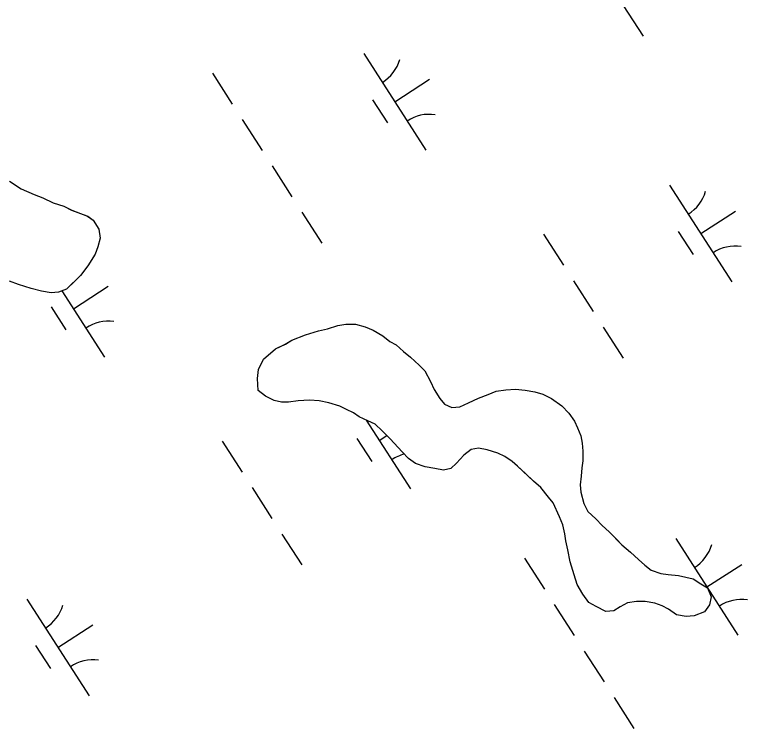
# Model space of a CAD drawing. Extents: x 3937982 to 3958556, y 219448 to 241894.
# Drawn here: x 3944538.8 to 3944857.6, y 234612 to 234922.5 of the extents above; entities that cross this region are included whole.
import ezdxf

# ---------------------------------------------------------------- set-up
doc = ezdxf.new("R2010")
doc.units = 0
doc.layers.add('V-TOPO-SHOR', color=7, linetype='Continuous')
doc.layers.add('V-WETL-SWMP', color=7, linetype='Continuous')

msp = doc.modelspace()

# ---------------------------------------------------------------- linework, layer by layer
at = {"layer": 'V-TOPO-SHOR'}
for points in [[(3944536.443, 234849.991), (3944541.649, 234846.774), (3944547.213, 234844.251), (3944551.041, 234842.801), (3944555.561, 234840.64), (3944560.091, 234839.182), (3944563.564, 234837.388), (3944567.394, 234835.936), (3944570.527, 234834.844), (3944572.954, 234833.065), (3944575.35, 234829.184), (3944576, 234825.325), (3944574.9, 234821.493), (3944573.808, 234818.358), (3944570.591, 234813.154), (3944567.388, 234808.997), (3944564.906, 234806.582), (3944561.361, 234803.129), (3944557.844, 234801.777), (3944554.692, 234801.468), (3944550.502, 234802.224), (3944545.97, 234803.334), (3944540.395, 234805.157), (3944536.567, 234806.607)], [(3944702.189, 234737.937), (3944698.738, 234741.482), (3944695.627, 234744.323), (3944692.498, 234745.763), (3944688.672, 234747.563), (3944686.248, 234749.344), (3944683.118, 234750.784), (3944680.337, 234752.222), (3944675.459, 234753.686), (3944671.271, 234754.442), (3944667.078, 234754.845), (3944662.175, 234754.563), (3944657.971, 234753.918), (3944654.821, 234753.959), (3944651.681, 234754.7), (3944647.858, 234756.5), (3944644.743, 234758.991), (3944644.462, 234764.244), (3944644.864, 234768.086), (3944647.022, 234772.606), (3944652.329, 234777.083), (3944656.556, 234779.126), (3944659.376, 234780.839), (3944665.356, 234783.208), (3944670.976, 234784.883), (3944674.836, 234785.881), (3944679.403, 234787.22), (3944682.909, 234787.873), (3944687.108, 234787.818), (3944691.292, 234786.712), (3944694.771, 234785.266), (3944698.937, 234782.764), (3944702.052, 234780.271), (3944704.831, 234778.836), (3944707.942, 234775.995), (3944711.057, 234773.507), (3944714.86, 234769.958), (3944717.277, 234767.475), (3944719.665, 234762.896), (3944721.367, 234759.374), (3944723.765, 234755.495), (3944725.829, 234753.019), (3944728.961, 234751.577), (3944732.463, 234751.88), (3944736.333, 234753.578), (3944740.558, 234755.622), (3944744.779, 234757.315), (3944748.296, 234758.669), (3944752.502, 234759.31), (3944756.705, 234759.607), (3944760.897, 234759.199), (3944765.087, 234758.446), (3944768.571, 234757.348), (3944772.395, 234755.55), (3944776.9, 234752.341), (3944780.007, 234749.152), (3944782.409, 234745.619), (3944783.771, 234742.803), (3944785.125, 234739.287), (3944785.782, 234736.129), (3944786.086, 234732.627), (3944786.03, 234728.428), (3944785.639, 234725.287), (3944785.242, 234721.793), (3944784.842, 234717.949), (3944785.15, 234714.797), (3944786.485, 234709.88), (3944788.187, 234706.359), (3944791.644, 234703.164), (3944794.404, 234700.33), (3944797.515, 234697.489), (3944800.622, 234694.298), (3944803.039, 234691.818), (3944806.844, 234688.619), (3944810.299, 234685.424), (3944813.066, 234682.938), (3944815.837, 234680.802), (3944820.015, 234679.348), (3944823.158, 234678.957), (3944827.703, 234678.545), (3944830.84, 234677.806), (3944833.98, 234677.064), (3944837.449, 234674.918), (3944840.224, 234673.132), (3944841.922, 234669.262), (3944841.177, 234665.774), (3944839.037, 234662.653), (3944834.465, 234660.963), (3944830.963, 234660.66), (3944826.775, 234661.416), (3944823.31, 234663.91), (3944820.529, 234665.348), (3944817.395, 234666.437), (3944813.207, 234667.193), (3944809.359, 234667.244), (3944805.503, 234666.595), (3944802.33, 234664.887), (3944799.508, 234663.177), (3944796.006, 234662.874), (3944791.836, 234665.026), (3944788.711, 234666.818)], [(3944788.711, 234666.818), (3944785.961, 234670.353), (3944783.566, 234674.582), (3944782.223, 234678.799), (3944780.55, 234684.419), (3944779.569, 234689.68), (3944778.569, 234693.543), (3944778.262, 234696.694), (3944777.265, 234700.557), (3944775.911, 234704.073), (3944773.191, 234710.058), (3944771.125, 234712.534), (3944767.682, 234716.777), (3944764.571, 234719.618), (3944761.116, 234722.813), (3944757.659, 234726.005), (3944755.239, 234728.137), (3944752.117, 234730.278), (3944748.988, 234731.719), (3944744.46, 234733.18), (3944740.622, 234733.929), (3944737.464, 234733.272), (3944734.283, 234730.865), (3944731.089, 234727.408), (3944728.608, 234724.992), (3944725.45, 234724.334), (3944721.612, 234725.086), (3944717.422, 234725.84), (3944713.244, 234727.296), (3944710.123, 234729.436), (3944707.362, 234732.27), (3944702.189, 234737.937)]]:
    msp.add_lwpolyline(points, dxfattribs=at)
at = {"layer": 'V-WETL-SWMP'}
for p, q in [((3944803.64, 234926.524), (3944812.3, 234913.07)), ((3944690.668, 234905.632), (3944717.73, 234863.589)), ((3944624.803, 234897.037), (3944633.463, 234883.583)), ((3944704.199, 234884.61), (3944719.335, 234894.353)), ((3944694.464, 234885.48), (3944700.959, 234875.389)), ((3944637.793, 234876.856), (3944646.453, 234863.402)), ((3944650.783, 234856.676), (3944659.443, 234843.222)), ((3944536.443, 234849.991), (3944541.648, 234846.774)), ((3944823.797, 234848.333), (3944850.86, 234806.29)), ((3944541.648, 234846.774), (3944547.212, 234844.251)), ((3944547.212, 234844.251), (3944551.041, 234842.8)), ((3944551.041, 234842.8), (3944555.561, 234840.641)), ((3944555.561, 234840.641), (3944560.09, 234839.182)), ((3944560.09, 234839.182), (3944563.565, 234837.387)), ((3944563.565, 234837.387), (3944567.394, 234835.936)), ((3944567.394, 234835.936), (3944570.528, 234834.845)), ((3944663.773, 234836.495), (3944672.433, 234823.041)), ((3944837.328, 234827.312), (3944852.464, 234837.054)), ((3944570.528, 234834.845), (3944572.954, 234833.064)), ((3944572.954, 234833.064), (3944575.351, 234829.183)), ((3944575.351, 234829.183), (3944576, 234825.326)), ((3944768.931, 234826.936), (3944777.591, 234813.482)), ((3944827.593, 234828.181), (3944834.088, 234818.091)), ((3944576, 234825.326), (3944574.899, 234821.493)), ((3944574.899, 234821.493), (3944573.808, 234818.358)), ((3944573.808, 234818.358), (3944570.59, 234813.153)), ((3944570.59, 234813.153), (3944567.387, 234808.997)), ((3944567.387, 234808.997), (3944561.361, 234803.129)), ((3944781.921, 234806.756), (3944790.581, 234793.302)), ((3944540.396, 234805.157), (3944536.567, 234806.607)), ((3944545.97, 234803.334), (3944540.396, 234805.157)), ((3944564.332, 234794.581), (3944579.468, 234804.323)), ((3944550.503, 234802.224), (3944545.97, 234803.334)), ((3944554.692, 234801.469), (3944550.503, 234802.224)), ((3944557.845, 234801.777), (3944554.692, 234801.469)), ((3944561.361, 234803.129), (3944557.845, 234801.777)), ((3944559.332, 234802.349), (3944577.863, 234773.559)), ((3944554.597, 234795.45), (3944561.092, 234785.36)), ((3944679.403, 234787.22), (3944682.91, 234787.873)), ((3944682.91, 234787.873), (3944687.108, 234787.818)), ((3944687.108, 234787.818), (3944691.291, 234786.712)), ((3944665.355, 234783.208), (3944670.975, 234784.883)), ((3944670.975, 234784.883), (3944674.837, 234785.881)), ((3944674.837, 234785.881), (3944679.403, 234787.22)), ((3944691.291, 234786.712), (3944694.771, 234785.267)), ((3944694.771, 234785.267), (3944698.936, 234782.763)), ((3944794.911, 234786.575), (3944803.571, 234773.121)), ((3944659.376, 234780.838), (3944665.355, 234783.208)), ((3944698.936, 234782.763), (3944702.052, 234780.272)), ((3944652.329, 234777.083), (3944656.555, 234779.126)), ((3944656.555, 234779.126), (3944659.376, 234780.838)), ((3944702.052, 234780.272), (3944704.831, 234778.836)), ((3944704.831, 234778.836), (3944707.942, 234775.996)), ((3944647.022, 234772.605), (3944652.329, 234777.083)), ((3944707.942, 234775.996), (3944711.058, 234773.506)), ((3944644.863, 234768.086), (3944647.022, 234772.605)), ((3944711.058, 234773.506), (3944714.86, 234769.957)), ((3944714.86, 234769.957), (3944717.276, 234767.475)), ((3944644.462, 234764.243), (3944644.863, 234768.086)), ((3944717.276, 234767.475), (3944719.664, 234762.896)), ((3944644.742, 234758.991), (3944644.462, 234764.243)), ((3944719.664, 234762.896), (3944721.367, 234759.374)), ((3944647.858, 234756.501), (3944644.742, 234758.991)), ((3944721.367, 234759.374), (3944723.764, 234755.494)), ((3944748.296, 234758.668), (3944752.503, 234759.311)), ((3944752.503, 234759.311), (3944756.705, 234759.606)), ((3944756.705, 234759.606), (3944760.898, 234759.2)), ((3944760.898, 234759.2), (3944765.087, 234758.445)), ((3944651.682, 234754.701), (3944647.858, 234756.501)), ((3944740.559, 234755.621), (3944744.78, 234757.315)), ((3944744.78, 234757.315), (3944748.296, 234758.668)), ((3944765.087, 234758.445), (3944768.571, 234757.349)), ((3944768.571, 234757.349), (3944772.395, 234755.549)), ((3944654.821, 234753.959), (3944651.682, 234754.701)), ((3944657.97, 234753.918), (3944654.821, 234753.959)), ((3944662.176, 234754.562), (3944657.97, 234753.918)), ((3944667.078, 234754.846), (3944662.176, 234754.562)), ((3944671.271, 234754.441), (3944667.078, 234754.846)), ((3944675.459, 234753.686), (3944671.271, 234754.441)), ((3944680.338, 234752.222), (3944675.459, 234753.686)), ((3944723.764, 234755.494), (3944725.83, 234753.018)), ((3944725.83, 234753.018), (3944728.96, 234751.577)), ((3944732.463, 234751.88), (3944736.334, 234753.578)), ((3944736.334, 234753.578), (3944740.559, 234755.621)), ((3944772.395, 234755.549), (3944776.901, 234752.341)), ((3944683.118, 234750.785), (3944680.338, 234752.222)), ((3944686.248, 234749.344), (3944683.118, 234750.785)), ((3944688.673, 234747.563), (3944686.248, 234749.344)), ((3944728.96, 234751.577), (3944732.463, 234751.88)), ((3944776.901, 234752.341), (3944780.007, 234749.151)), ((3944692.498, 234745.763), (3944688.673, 234747.563)), ((3944780.007, 234749.151), (3944782.41, 234745.62)), ((3944691.787, 234746.098), (3944710.992, 234716.261)), ((3944695.627, 234744.322), (3944692.498, 234745.763)), ((3944698.738, 234741.482), (3944695.627, 234744.322)), ((3944782.41, 234745.62), (3944783.772, 234742.803)), ((3944702.19, 234737.937), (3944698.738, 234741.482)), ((3944783.772, 234742.803), (3944785.125, 234739.287)), ((3944629.064, 234736.907), (3944637.724, 234723.453)), ((3944687.726, 234738.151), (3944694.221, 234728.061)), ((3944697.461, 234737.282), (3944700.76, 234739.406)), ((3944707.363, 234732.271), (3944702.19, 234737.937)), ((3944785.125, 234739.287), (3944785.782, 234736.129)), ((3944740.621, 234733.929), (3944737.464, 234733.271)), ((3944744.46, 234733.179), (3944740.621, 234733.929)), ((3944785.782, 234736.129), (3944786.086, 234732.627)), ((3944710.124, 234729.436), (3944707.363, 234732.271)), ((3944734.283, 234730.865), (3944731.089, 234727.408)), ((3944737.464, 234733.271), (3944734.283, 234730.865)), ((3944748.989, 234731.719), (3944744.46, 234733.179)), ((3944752.118, 234730.278), (3944748.989, 234731.719)), ((3944755.239, 234728.138), (3944752.118, 234730.278)), ((3944786.086, 234732.627), (3944786.03, 234728.429)), ((3944713.244, 234727.295), (3944710.124, 234729.436)), ((3944717.423, 234725.84), (3944713.244, 234727.295)), ((3944731.089, 234727.408), (3944728.608, 234724.992)), ((3944757.659, 234726.006), (3944755.239, 234728.138)), ((3944786.03, 234728.429), (3944785.639, 234725.286)), ((3944721.612, 234725.085), (3944717.423, 234725.84)), ((3944725.45, 234724.334), (3944721.612, 234725.085)), ((3944728.608, 234724.992), (3944725.45, 234724.334)), ((3944764.572, 234719.617), (3944757.659, 234726.006)), ((3944785.639, 234725.286), (3944785.242, 234721.792)), ((3944785.242, 234721.792), (3944784.842, 234717.949)), ((3944767.683, 234716.777), (3944764.572, 234719.617)), ((3944784.842, 234717.949), (3944785.15, 234714.796)), ((3944642.054, 234716.726), (3944650.714, 234703.272)), ((3944771.125, 234712.533), (3944767.683, 234716.777)), ((3944785.15, 234714.796), (3944786.484, 234709.88)), ((3944773.192, 234710.057), (3944771.125, 234712.533)), ((3944775.911, 234704.073), (3944773.192, 234710.057)), ((3944786.484, 234709.88), (3944788.187, 234706.359)), ((3944788.187, 234706.359), (3944791.643, 234703.165)), ((3944777.264, 234700.557), (3944775.911, 234704.073)), ((3944791.643, 234703.165), (3944794.404, 234700.329)), ((3944778.262, 234696.695), (3944777.264, 234700.557)), ((3944794.404, 234700.329), (3944797.515, 234697.489)), ((3944655.044, 234696.545), (3944663.704, 234683.091)), ((3944778.57, 234693.542), (3944778.262, 234696.695)), ((3944797.515, 234697.489), (3944803.038, 234691.818)), ((3944779.569, 234689.68), (3944778.57, 234693.542)), ((3944826.496, 234694.614), (3944853.558, 234652.57)), ((3944780.549, 234684.419), (3944779.569, 234689.68)), ((3944803.038, 234691.818), (3944806.844, 234688.619)), ((3944760.631, 234686.019), (3944769.291, 234672.565)), ((3944806.844, 234688.619), (3944810.3, 234685.424)), ((3944782.223, 234678.799), (3944780.549, 234684.419)), ((3944810.3, 234685.424), (3944813.066, 234682.939)), ((3944813.066, 234682.939), (3944815.836, 234680.803)), ((3944840.027, 234673.592), (3944855.163, 234683.334)), ((3944815.836, 234680.803), (3944820.015, 234679.348)), ((3944820.015, 234679.348), (3944823.159, 234678.956)), ((3944783.567, 234674.583), (3944782.223, 234678.799)), ((3944823.159, 234678.956), (3944827.702, 234678.546)), ((3944827.702, 234678.546), (3944833.98, 234677.064)), ((3944833.98, 234677.064), (3944837.45, 234674.918)), ((3944785.96, 234670.353), (3944783.567, 234674.583)), ((3944837.45, 234674.918), (3944840.225, 234673.132)), ((3944840.225, 234673.132), (3944841.923, 234669.261)), ((3944788.712, 234666.818), (3944785.96, 234670.353)), ((3944544.063, 234668.274), (3944571.125, 234626.231)), ((3944791.837, 234665.027), (3944788.712, 234666.818)), ((3944805.502, 234666.596), (3944802.331, 234664.888)), ((3944809.359, 234667.244), (3944805.502, 234666.596)), ((3944813.207, 234667.193), (3944809.359, 234667.244)), ((3944817.395, 234666.438), (3944813.207, 234667.193)), ((3944820.529, 234665.347), (3944817.395, 234666.438)), ((3944841.923, 234669.261), (3944841.177, 234665.773)), ((3944773.621, 234665.838), (3944782.281, 234652.384)), ((3944796.007, 234662.873), (3944791.837, 234665.027)), ((3944802.331, 234664.888), (3944799.509, 234663.176)), ((3944823.309, 234663.91), (3944820.529, 234665.347)), ((3944826.775, 234661.415), (3944823.309, 234663.91)), ((3944841.177, 234665.773), (3944839.036, 234662.652)), ((3944799.509, 234663.176), (3944796.007, 234662.873)), ((3944830.963, 234660.66), (3944826.775, 234661.415)), ((3944834.466, 234660.964), (3944830.963, 234660.66)), ((3944839.036, 234662.652), (3944834.466, 234660.964)), ((3944557.594, 234647.253), (3944572.729, 234656.995)), ((3944547.859, 234648.122), (3944554.354, 234638.032)), ((3944786.611, 234645.657), (3944795.271, 234632.203)), ((3944799.601, 234625.477), (3944808.261, 234612.023))]:
    msp.add_line(p, q, dxfattribs=at)
for centre, start, end in [((3944689.449, 234907.965), 301.99668, 343.54034), ((3944719.349, 234861.513), 81.99668, 123.54034), ((3944822.578, 234850.666), 301.99668, 343.54034), ((3944852.478, 234804.214), 81.99668, 123.54034), ((3944579.482, 234771.483), 81.99668, 123.54034), ((3944682.711, 234760.637), 301.99668, 302.98369), ((3944712.611, 234714.185), 104.0637, 123.54034), ((3944825.277, 234696.946), 301.99668, 343.54034), ((3944855.177, 234650.495), 81.99668, 123.54034), ((3944542.844, 234670.607), 301.99668, 343.54034), ((3944572.744, 234624.155), 81.99668, 123.54034)]:
    msp.add_arc(centre, 17.623, start, end, dxfattribs=at)

doc.saveas('drawing.dxf')
